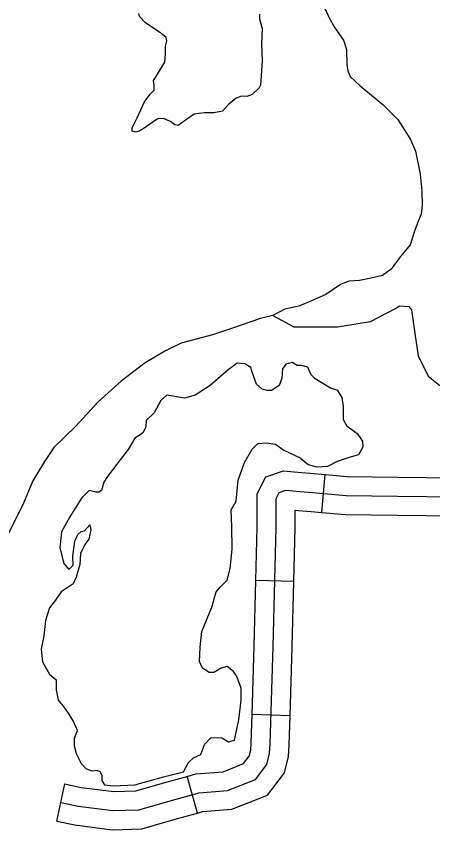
# Model space of a CAD drawing. Extents: x 22866 to 28196, y 1324810 to 1328105.
# Drawn here: x 25465.4 to 25504.7, y 1326063.9 to 1326140.7 of the extents above; entities that cross this region are included whole.
import ezdxf

# ---------------------------------------------------------------- set-up
doc = ezdxf.new("R2010")
doc.units = 0
for name, color, linetype in [('Level 32', 7, 'Continuous'), ('Level 35', 7, 'Continuous'), ('Level 58', 7, 'Continuous')]:
    doc.layers.add(name, color=color, linetype=linetype)

msp = doc.modelspace()

# ---------------------------------------------------------------- linework, layer by layer
at = {"layer": 'Level 32'}
for p, q in [((25494.251, 1326093.862), (25494.57, 1326097.449)), ((25491.616, 1326087.33), (25488.016, 1326087.42)), ((25491.263, 1326074.65), (25487.664, 1326074.76)), ((25482.491, 1326065.459), (25481.526, 1326068.929)), ((25469.218, 1326064.703), (25469.983, 1326068.221))]:
    msp.add_line(p, q, dxfattribs=at)
for points in [[(25488.016, 1326087.42), (25488.142, 1326092.466), (25488.142, 1326095.609), (25488.946, 1326097.219), (25490.644, 1326097.785), (25492.329, 1326097.63), (25493.53, 1326097.541), (25494.57, 1326097.449)], [(25494.57, 1326097.449), (25496.636, 1326097.265), (25501.413, 1326097.196), (25506.947, 1326097.125), (25507.075, 1326097.125)], [(25491.616, 1326087.33), (25491.743, 1326092.421), (25491.743, 1326094.068), (25492.032, 1326094.042), (25493.237, 1326093.952), (25494.251, 1326093.862)], [(25494.251, 1326093.862), (25496.45, 1326093.667), (25501.364, 1326093.595), (25506.924, 1326093.525), (25507.075, 1326093.525)], [(25487.664, 1326074.76), (25487.862, 1326081.249), (25488.016, 1326087.42)], [(25491.263, 1326074.65), (25491.461, 1326081.149), (25491.616, 1326087.33)], [(25481.526, 1326068.928), (25482.346, 1326069.156), (25484.919, 1326069.36), (25486.862, 1326070.128), (25487.391, 1326070.833), (25487.528, 1326071.388), (25487.583, 1326072.09), (25487.664, 1326074.76)], [(25482.491, 1326065.459), (25482.976, 1326065.594), (25485.74, 1326065.813), (25489.133, 1326067.153), (25490.711, 1326069.259), (25491.095, 1326070.812), (25491.179, 1326071.895), (25491.263, 1326074.65)], [(25469.983, 1326068.221), (25471.522, 1326067.886), (25474.605, 1326067.492), (25476.693, 1326067.552), (25479.642, 1326068.405), (25481.526, 1326068.928)], [(25469.218, 1326064.703), (25470.91, 1326064.335), (25474.427, 1326063.885), (25477.254, 1326063.966), (25480.624, 1326064.941), (25482.491, 1326065.459)]]:
    msp.add_lwpolyline(points, dxfattribs=at)
at = {"layer": 'Level 35'}
for points in [[(25491.039, 1326142.878), (25492.629, 1326142.595), (25493.622, 1326142.255), (25494.354, 1326141.706), (25494.694, 1326141.156), (25494.929, 1326140.581), (25495.478, 1326139.639), (25496.288, 1326138.461), (25496.576, 1326137.572), (25496.602, 1326136.159), (25496.706, 1326135.557), (25496.942, 1326135.034)], [(25477.369, 1326130.097), (25477.003, 1326129.862), (25476.637, 1326129.783), (25476.323, 1326129.862), (25476.323, 1326130.175), (25476.794, 1326131.117), (25477.499, 1326132.635), (25478.022, 1326133.367), (25478.414, 1326133.734), (25478.414, 1326134.205), (25478.362, 1326134.649), (25478.597, 1326135.042), (25478.911, 1326135.565), (25479.408, 1326136.402), (25479.486, 1326137.213), (25479.486, 1326137.894), (25479.617, 1326138.417), (25479.538, 1326138.731), (25479.042, 1326139.123), (25477.578, 1326140.117), (25477.029, 1326140.693), (25476.951, 1326140.981)], [(25488.373, 1326140.915), (25488.373, 1326140.497), (25488.608, 1326139.555), (25488.556, 1326138.09), (25488.608, 1326136.52), (25488.451, 1326134.218), (25488.321, 1326133.969), (25487.667, 1326133.341), (25487.171, 1326133.132), (25486.648, 1326133.184), (25486.151, 1326133.001), (25485.419, 1326132.399), (25484.87, 1326131.771), (25484.06, 1326131.588), (25483.145, 1326131.614), (25482.204, 1326131.484), (25481.472, 1326130.96), (25480.662, 1326130.411), (25480.349, 1326130.463), (25479.956, 1326130.777), (25479.277, 1326131.065), (25478.754, 1326131.039), (25478.231, 1326130.699), (25477.369, 1326130.097)], [(25496.942, 1326135.034), (25497.883, 1326134.158), (25500.026, 1326132.379), (25501.437, 1326130.966), (25502.614, 1326129.082), (25503.11, 1326127.983), (25503.529, 1326125.825), (25503.685, 1326124.242), (25503.738, 1326122.882), (25503.633, 1326122.045), (25503.398, 1326121.443), (25502.98, 1326120.344)], [(25502.98, 1326120.344), (25502.611, 1326119.12), (25501.722, 1326118.073), (25501.304, 1326117.524), (25500.808, 1326116.844), (25499.971, 1326116.242), (25498.926, 1326115.98), (25497.802, 1326115.771), (25496.808, 1326115.692), (25496.024, 1326115.379), (25494.639, 1326114.437), (25493.437, 1326113.913), (25492.077, 1326113.338), (25490.77, 1326113.05), (25489.62, 1326112.448), (25488.444, 1326112.161), (25485.621, 1326111.193), (25483.922, 1326110.643), (25480.969, 1326109.832), (25479.426, 1326109.1), (25477.544, 1326108.001)], [(25489.62, 1326112.448), (25491.594, 1326111.379), (25495.724, 1326111.379), (25498.86, 1326111.902), (25501.213, 1326113.106), (25501.579, 1326113.367), (25502.468, 1326113.315), (25502.729, 1326113.001), (25503.043, 1326110.751), (25503.356, 1326108.658), (25504.297, 1326106.722), (25505.395, 1326105.833)], [(25477.544, 1326108.001), (25475.297, 1326106.248), (25473.127, 1326104.312), (25470.984, 1326101.983), (25468.945, 1326099.995), (25468.056, 1326098.661), (25466.958, 1326096.856), (25465.965, 1326094.501), (25463.195, 1326089.051)], [(25481.169, 1326069.342), (25481.656, 1326070.248), (25482.127, 1326070.667), (25482.807, 1326070.981), (25483.172, 1326071.923), (25483.8, 1326072.603), (25484.793, 1326072.55), (25485.42, 1326072.184), (25485.995, 1326072.341), (25486.414, 1326074.277), (25486.623, 1326076.109), (25486.623, 1326077.26), (25486.205, 1326078.359), (25485.891, 1326078.829), (25485.316, 1326079.3), (25484.741, 1326079.143), (25484.061, 1326078.725), (25483.591, 1326078.725), (25482.963, 1326079.143), (25482.702, 1326079.771), (25482.754, 1326081.132), (25482.911, 1326082.597), (25483.852, 1326084.899), (25484.27, 1326086.364), (25484.688, 1326086.835), (25485.316, 1326087.463), (25485.577, 1326088.562), (25485.786, 1326090.393), (25485.734, 1326092.539), (25485.682, 1326094.108), (25486.152, 1326094.924), (25486.361, 1326096.913), (25486.936, 1326098.587), (25487.668, 1326099.843), (25488.191, 1326100.366), (25489.027, 1326100.419), (25489.864, 1326100.314), (25490.648, 1326099.738), (25492.216, 1326099.006), (25492.948, 1326098.378), (25493.732, 1326098.169), (25494.83, 1326098.221), (25495.719, 1326098.692), (25496.968, 1326099.11), (25497.752, 1326099.32), (25498.171, 1326100.052), (25498.118, 1326100.576), (25497.7, 1326101.203), (25496.655, 1326101.988), (25496.289, 1326102.616), (25496.289, 1326103.872), (25496.184, 1326104.709), (25495.766, 1326105.389), (25495.086, 1326105.599), (25493.623, 1326106.488), (25493.257, 1326106.855), (25492.943, 1326107.587), (25492.316, 1326107.744), (25491.897, 1326107.744), (25491.479, 1326108.006), (25490.852, 1326107.849), (25490.538, 1326107.43), (25490.486, 1326106.541), (25490.225, 1326105.86), (25489.493, 1326105.389), (25489.074, 1326105.389), (25488.604, 1326105.494), (25488.081, 1326105.965), (25487.663, 1326107.116), (25487.558, 1326107.535), (25486.983, 1326107.901), (25486.252, 1326107.953), (25485.415, 1326107.326), (25483.69, 1326105.86), (25482.279, 1326104.919), (25481.285, 1326104.657), (25479.618, 1326104.928)], [(25479.618, 1326104.928), (25479.027, 1326104.42), (25478.399, 1326103.269), (25477.667, 1326102.536), (25477.615, 1326101.909), (25477.354, 1326101.385), (25477.092, 1326101.176), (25476.57, 1326100.862), (25475.942, 1326099.816), (25474.897, 1326098.403), (25474.008, 1326097.252), (25473.642, 1326096.728), (25473.433, 1326095.943), (25473.172, 1326095.787), (25472.91, 1326095.787), (25472.283, 1326095.943), (25471.551, 1326095.211), (25470.453, 1326093.432), (25469.669, 1326092.019), (25469.512, 1326090.502), (25469.878, 1326089.037), (25470.349, 1326088.461), (25470.767, 1326088.88), (25470.715, 1326089.717), (25470.924, 1326091.13), (25471.185, 1326091.757), (25471.499, 1326092.071), (25471.812, 1326092.124), (25472.335, 1326092.699), (25472.44, 1326092.228), (25472.231, 1326091.339), (25471.865, 1326090.816), (25471.447, 1326089.978), (25471.394, 1326088.932), (25471.028, 1326087.728), (25470.767, 1326087.101), (25469.617, 1326086.368), (25469.094, 1326085.583), (25468.519, 1326084.851), (25468.127, 1326083.647), (25467.97, 1326082.208), (25467.735, 1326080.926), (25467.866, 1326079.749), (25468.519, 1326078.572), (25469.146, 1326078.048), (25469.146, 1326077.106), (25469.355, 1326076.165)], [(25473.511, 1326068.459), (25473.511, 1326069.022), (25473.302, 1326069.362), (25473.015, 1326069.467), (25472.518, 1326069.415), (25471.995, 1326069.624), (25471.551, 1326070.121), (25471.081, 1326071.063), (25470.872, 1326071.769), (25470.872, 1326072.528), (25471.054, 1326072.947), (25471.159, 1326073.261), (25470.767, 1326074.176), (25470.375, 1326074.804), (25469.878, 1326075.537), (25469.355, 1326076.165)], [(25473.511, 1326068.459), (25473.732, 1326068.12), (25474.558, 1326068.045), (25476.586, 1326068.12), (25479.29, 1326068.872), (25481.169, 1326069.342)]]:
    msp.add_lwpolyline(points, dxfattribs=at)
at = {"layer": 'Level 58'}
for points in [[(25489.312, 1326071.1), (25489.381, 1326071.993), (25489.662, 1326081.199), (25489.943, 1326092.444), (25489.943, 1326095.185), (25490.224, 1326095.747), (25490.855, 1326095.958), (25492.181, 1326095.836)], [(25492.181, 1326095.836), (25493.383, 1326095.747), (25496.543, 1326095.466), (25501.388, 1326095.395), (25506.935, 1326095.325), (25516.696, 1326095.325), (25521.681, 1326095.185), (25523.015, 1326095.395), (25525.262, 1326096.028), (25526.807, 1326096.309), (25528.071, 1326096.239), (25531.371, 1326095.817), (25534.762, 1326095.097)], [(25469.601, 1326066.462), (25471.216, 1326066.11), (25474.516, 1326065.689), (25476.973, 1326065.759), (25480.133, 1326066.673), (25482.661, 1326067.375), (25485.329, 1326067.586), (25487.998, 1326068.64), (25489.051, 1326070.046), (25489.312, 1326071.1)]]:
    msp.add_lwpolyline(points, dxfattribs=at)

doc.saveas('drawing.dxf')
